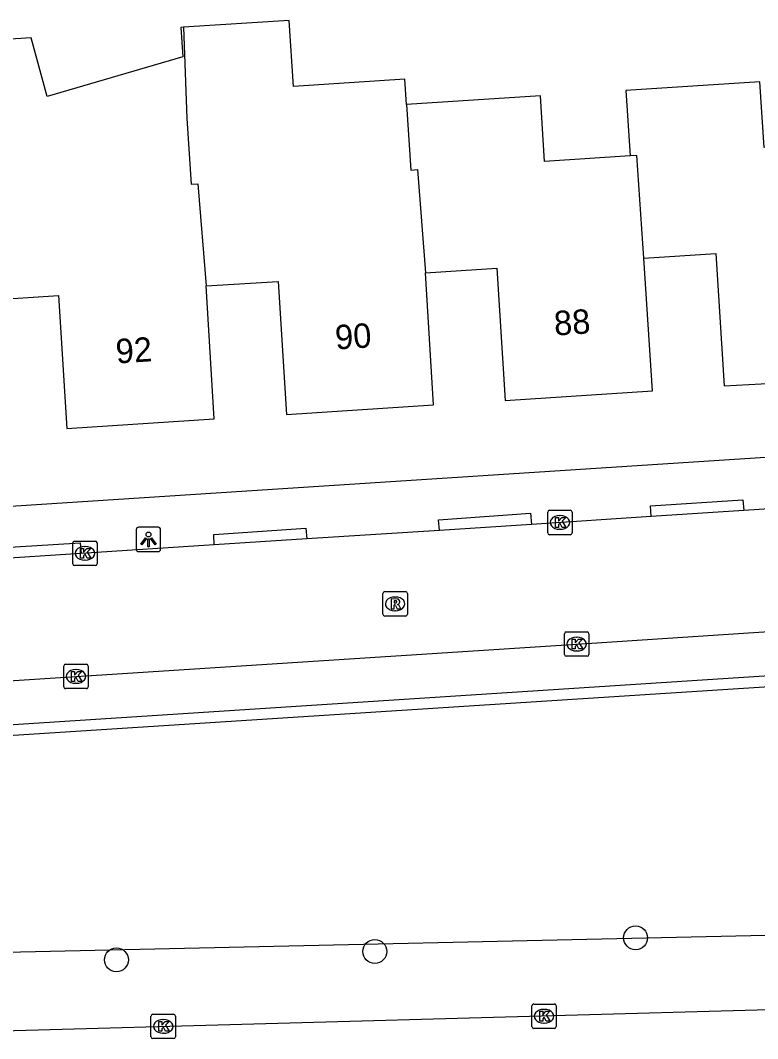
# Model space of a CAD drawing. Extents: x 159628 to 160723, y 388176 to 389416.
# Drawn here: x 160211.83 to 160242.01, y 388314.68 to 388356.39 of the extents above; entities that cross this region are included whole.
import ezdxf

# ---------------------------------------------------------------- set-up
doc = ezdxf.new("R2010")
doc.units = 0
for name, color, linetype in [('IMGEO_Boom', 7, 'Continuous'), ('IMGEO_Groenvoorziening', 7, 'Continuous'), ('IMGEO_Kolk', 7, 'Continuous'), ('IMGEO_Lichtpunt', 7, 'Continuous'), ('IMGEO_Pand', 7, 'Continuous'), ('IMGEO_Pand_nummerreeks', 7, 'Continuous'), ('IMGEO_Rijbaan_lokaal_open', 7, 'Continuous'), ('IMGEO_Rijbaan_regionaal_gesloten', 7, 'Continuous'), ('IMGEO_Rioolput', 7, 'Continuous'), ('IMGEO_Voetpad_open', 7, 'Continuous')]:
    doc.layers.add(name, color=color, linetype=linetype)

msp = doc.modelspace()

# ---------------------------------------------------------------- linework, layer by layer
at = {"layer": 'IMGEO_Boom'}
for centre in [(160237.02, 388318.806), (160226.342, 388318.246), (160215.765, 388317.901)]:
    msp.add_circle(centre, 0.489, dxfattribs=at)
at = {"layer": 'IMGEO_Groenvoorziening'}
msp.add_lwpolyline([(160202.07, 388318.016), (160254.544, 388319.181)], dxfattribs=at)
at = {"layer": 'IMGEO_Kolk'}
for p, q in [((160233.42, 388335.393), (160233.42, 388336.245)), ((160233.495, 388336.319), (160234.347, 388336.319)), ((160233.908, 388336.099), (160233.933, 388336.099)), ((160234.421, 388336.245), (160234.421, 388335.393)), ((160233.931, 388335.539), (160233.906, 388335.539)), ((160234.347, 388335.319), (160233.495, 388335.319)), ((160213.977, 388334.128), (160213.977, 388334.98)), ((160214.052, 388335.054), (160214.904, 388335.054)), ((160214.465, 388334.834), (160214.49, 388334.834)), ((160214.978, 388334.98), (160214.978, 388334.128)), ((160214.488, 388334.274), (160214.463, 388334.274)), ((160214.904, 388334.054), (160214.052, 388334.054)), ((160234.108, 388330.41), (160234.108, 388331.262)), ((160234.183, 388331.336), (160235.035, 388331.336)), ((160234.596, 388331.116), (160234.621, 388331.116)), ((160235.109, 388331.262), (160235.109, 388330.41)), ((160234.619, 388330.556), (160234.594, 388330.556)), ((160235.035, 388330.336), (160234.183, 388330.336)), ((160213.61, 388329.085), (160213.61, 388329.937)), ((160213.685, 388330.011), (160214.537, 388330.011)), ((160214.098, 388329.791), (160214.123, 388329.791)), ((160214.611, 388329.937), (160214.611, 388329.085)), ((160214.537, 388329.011), (160213.685, 388329.011)), ((160214.121, 388329.231), (160214.096, 388329.231)), ((160232.772, 388315.168), (160232.772, 388316.02)), ((160232.847, 388316.094), (160233.699, 388316.094)), ((160233.773, 388316.02), (160233.773, 388315.168)), ((160217.181, 388314.75), (160217.181, 388315.602)), ((160217.256, 388315.676), (160218.108, 388315.676)), ((160218.182, 388315.602), (160218.182, 388314.75)), ((160233.26, 388315.874), (160233.285, 388315.874)), ((160217.669, 388315.456), (160217.694, 388315.456)), ((160233.699, 388315.094), (160232.847, 388315.094)), ((160233.283, 388315.314), (160233.258, 388315.314)), ((160218.108, 388314.676), (160217.256, 388314.676)), ((160217.692, 388314.896), (160217.667, 388314.896))]:
    msp.add_line(p, q, dxfattribs=at)
for points in [[(160233.42, 388335.393), (160233.42, 388336.245)], [(160233.495, 388336.319), (160234.347, 388336.319)], [(160233.741, 388336.019), (160233.864, 388336.019), (160233.864, 388335.868), (160233.994, 388336.019), (160234.158, 388336.019), (160234.012, 388335.868), (160234.165, 388335.619), (160234.013, 388335.619), (160233.928, 388335.783), (160233.864, 388335.716), (160233.864, 388335.619), (160233.741, 388335.619), (160233.741, 388336.019)], [(160234.421, 388336.245), (160234.421, 388335.393)], [(160234.347, 388335.319), (160233.495, 388335.319)], [(160213.977, 388334.128), (160213.977, 388334.98)], [(160214.052, 388335.054), (160214.904, 388335.054)], [(160214.298, 388334.754), (160214.421, 388334.754), (160214.421, 388334.603), (160214.551, 388334.754), (160214.715, 388334.754), (160214.569, 388334.603), (160214.722, 388334.354), (160214.57, 388334.354), (160214.485, 388334.518), (160214.421, 388334.451), (160214.421, 388334.354), (160214.298, 388334.354), (160214.298, 388334.754)], [(160214.978, 388334.98), (160214.978, 388334.128)], [(160214.904, 388334.054), (160214.052, 388334.054)], [(160234.108, 388330.41), (160234.108, 388331.262)], [(160234.183, 388331.336), (160235.035, 388331.336)], [(160234.429, 388331.036), (160234.552, 388331.036), (160234.552, 388330.885), (160234.682, 388331.036), (160234.846, 388331.036), (160234.7, 388330.885), (160234.853, 388330.636), (160234.701, 388330.636), (160234.616, 388330.8), (160234.552, 388330.733), (160234.552, 388330.636), (160234.429, 388330.636), (160234.429, 388331.036)], [(160235.109, 388331.262), (160235.109, 388330.41)], [(160235.035, 388330.336), (160234.183, 388330.336)], [(160213.61, 388329.085), (160213.61, 388329.937)], [(160213.685, 388330.011), (160214.537, 388330.011)], [(160213.931, 388329.711), (160214.054, 388329.711), (160214.054, 388329.56), (160214.184, 388329.711), (160214.348, 388329.711), (160214.202, 388329.56), (160214.355, 388329.311), (160214.203, 388329.311), (160214.118, 388329.475), (160214.054, 388329.408), (160214.054, 388329.311), (160213.931, 388329.311), (160213.931, 388329.711)], [(160214.611, 388329.937), (160214.611, 388329.085)], [(160214.537, 388329.011), (160213.685, 388329.011)], [(160232.772, 388315.168), (160232.772, 388316.02)], [(160232.847, 388316.094), (160233.699, 388316.094)], [(160233.773, 388316.02), (160233.773, 388315.168)], [(160217.181, 388314.75), (160217.181, 388315.602)], [(160217.256, 388315.676), (160218.108, 388315.676)], [(160218.182, 388315.602), (160218.182, 388314.75)], [(160233.093, 388315.794), (160233.216, 388315.794), (160233.216, 388315.643), (160233.346, 388315.794), (160233.51, 388315.794), (160233.364, 388315.643), (160233.517, 388315.394), (160233.365, 388315.394), (160233.28, 388315.558), (160233.216, 388315.491), (160233.216, 388315.394), (160233.093, 388315.394), (160233.093, 388315.794)], [(160217.502, 388315.376), (160217.625, 388315.376), (160217.625, 388315.225), (160217.755, 388315.376), (160217.919, 388315.376), (160217.773, 388315.225), (160217.926, 388314.976), (160217.774, 388314.976), (160217.689, 388315.14), (160217.625, 388315.073), (160217.625, 388314.976), (160217.502, 388314.976), (160217.502, 388315.376)], [(160233.699, 388315.094), (160232.847, 388315.094)], [(160218.108, 388314.676), (160217.256, 388314.676)]]:
    msp.add_lwpolyline(points, dxfattribs=at)
for centre, start, end in [((160233.497, 388336.243), 91.552, 178.448), ((160233.497, 388336.243), 91.552, 178.448), ((160234.345, 388336.243), 1.552, 88.448), ((160234.345, 388336.243), 1.552, 88.448), ((160233.497, 388335.395), 181.552, 268.448), ((160233.497, 388335.395), 181.552, 268.448), ((160234.345, 388335.395), 271.552, 358.448), ((160234.345, 388335.395), 271.552, 358.448), ((160214.054, 388334.978), 91.552, 178.448), ((160214.054, 388334.978), 91.552, 178.448), ((160214.902, 388334.978), 1.552, 88.448), ((160214.902, 388334.978), 1.552, 88.448), ((160214.054, 388334.13), 181.552, 268.448), ((160214.054, 388334.13), 181.552, 268.448), ((160214.902, 388334.13), 271.552, 358.448), ((160214.902, 388334.13), 271.552, 358.448), ((160234.185, 388331.26), 91.552, 178.448), ((160234.185, 388331.26), 91.552, 178.448), ((160235.033, 388331.26), 1.552, 88.448), ((160235.033, 388331.26), 1.552, 88.448), ((160234.185, 388330.412), 181.552, 268.448), ((160234.185, 388330.412), 181.552, 268.448), ((160235.033, 388330.412), 271.552, 358.448), ((160235.033, 388330.412), 271.552, 358.448), ((160213.687, 388329.935), 91.552, 178.448), ((160213.687, 388329.935), 91.552, 178.448), ((160214.535, 388329.935), 1.552, 88.448), ((160214.535, 388329.935), 1.552, 88.448), ((160213.687, 388329.087), 181.552, 268.448), ((160213.687, 388329.087), 181.552, 268.448), ((160214.535, 388329.087), 271.552, 358.448), ((160214.535, 388329.087), 271.552, 358.448), ((160232.849, 388316.018), 91.552, 178.448), ((160232.849, 388316.018), 91.552, 178.448), ((160233.697, 388316.018), 1.552, 88.448), ((160233.697, 388316.018), 1.552, 88.448), ((160217.258, 388315.6), 91.552, 178.448), ((160217.258, 388315.6), 91.552, 178.448), ((160218.106, 388315.6), 1.552, 88.448), ((160218.106, 388315.6), 1.552, 88.448), ((160232.849, 388315.17), 181.552, 268.448), ((160232.849, 388315.17), 181.552, 268.448), ((160233.697, 388315.17), 271.552, 358.448), ((160233.697, 388315.17), 271.552, 358.448), ((160217.258, 388314.752), 181.552, 268.448), ((160217.258, 388314.752), 181.552, 268.448), ((160218.106, 388314.752), 271.552, 358.448), ((160218.106, 388314.752), 271.552, 358.448)]:
    msp.add_arc(centre, 0.0765, start, end, dxfattribs=at)
for centre, major_axis, ratio, start_param, end_param in [((160233.907, 388335.819), (-0.387, 0.002), 0.722429, 4.712389, 7.853982), ((160233.932, 388335.819), (-0.39, 0.002), 0.717154, 1.570796, 4.712389), ((160214.464, 388334.554), (-0.387, 0.002), 0.722429, 4.712389, 7.853982), ((160214.489, 388334.554), (-0.39, 0.002), 0.717154, 1.570796, 4.712389), ((160234.595, 388330.836), (-0.387, 0.002), 0.722429, 4.712389, 7.853982), ((160234.62, 388330.836), (-0.39, 0.002), 0.717154, 1.570796, 4.712389), ((160214.097, 388329.511), (-0.387, 0.002), 0.722429, 4.712389, 7.853982), ((160214.122, 388329.511), (-0.39, 0.002), 0.717154, 1.570796, 4.712389), ((160233.259, 388315.594), (-0.387, 0.002), 0.722429, 4.712389, 7.853982), ((160233.284, 388315.594), (-0.39, 0.002), 0.717154, 1.570796, 4.712389), ((160217.668, 388315.176), (-0.387, 0.002), 0.722429, 4.712389, 7.853982), ((160217.693, 388315.176), (-0.39, 0.002), 0.717154, 1.570796, 4.712389)]:
    msp.add_ellipse(centre, major_axis=major_axis, ratio=ratio, start_param=start_param, end_param=end_param, dxfattribs=at)
at = {"layer": 'IMGEO_Lichtpunt'}
for p, q in [((160216.58, 388335.527), (160216.58, 388334.72)), ((160216.58, 388335.527), (160216.58, 388334.72)), ((160217.482, 388335.622), (160216.674, 388335.622)), ((160217.482, 388335.622), (160216.674, 388335.622)), ((160217.576, 388334.72), (160217.576, 388335.527)), ((160217.576, 388334.72), (160217.576, 388335.527)), ((160216.674, 388334.626), (160217.482, 388334.626)), ((160216.674, 388334.626), (160217.482, 388334.626))]:
    msp.add_line(p, q, dxfattribs=at)
for points in [[(160216.954, 388335.191), (160216.993, 388335.163), (160216.805, 388334.901), (160216.767, 388334.928), (160216.954, 388335.191)], [(160217.056, 388335.143), (160217.103, 388335.143), (160217.103, 388334.821), (160217.056, 388334.821), (160217.056, 388335.143)], [(160217.166, 388335.163), (160217.204, 388335.19), (160217.391, 388334.928), (160217.352, 388334.9), (160217.166, 388335.163)]]:
    msp.add_lwpolyline(points, dxfattribs=at)
msp.add_circle((160217.079, 388335.325), 0.0994, dxfattribs=at)
for centre, start, end in [((160216.674, 388335.527), 90, 180), ((160216.674, 388335.527), 90, 180), ((160217.482, 388335.527), 0, 90), ((160217.482, 388335.527), 0, 90), ((160216.674, 388334.72), 180, 270), ((160216.674, 388334.72), 180, 270), ((160217.482, 388334.72), 270, 0), ((160217.482, 388334.72), 270, 360)]:
    msp.add_arc(centre, 0.0946, start, end, dxfattribs=at)
at = {"layer": 'IMGEO_Pand'}
for points in [[(160227.644, 388352.938), (160227.577, 388353.974), (160223.011, 388353.678), (160222.835, 388356.386), (160218.512, 388356.106)], [(160218.512, 388356.106), (160218.403, 388356.099), (160218.481, 388354.887), (160212.928, 388353.267), (160212.282, 388355.673), (160209.711, 388355.507)], [(160218.512, 388356.106), (160218.645, 388352.36), (160218.819, 388349.676), (160219.098, 388349.693), (160219.436, 388345.511)], [(160245.786, 388351.408), (160242.284, 388351.183), (160242.111, 388353.868), (160236.623, 388353.515), (160236.797, 388350.831)], [(160236.797, 388350.831), (160233.295, 388350.606), (160233.122, 388353.291), (160227.644, 388352.938)], [(160227.644, 388352.938), (160227.818, 388350.254), (160228.097, 388350.271), (160228.412, 388346.048)], [(160237.355, 388346.646), (160237.076, 388350.849), (160236.797, 388350.831)], [(160237.355, 388346.646), (160240.299, 388346.838), (160240.652, 388341.414), (160246.706, 388341.747), (160246.544, 388344.373)], [(160228.412, 388346.048), (160231.344, 388346.23), (160231.682, 388340.815), (160237.708, 388341.207), (160237.355, 388346.646)], [(160219.436, 388345.511), (160222.386, 388345.695), (160222.724, 388340.245), (160228.749, 388340.631), (160228.412, 388346.048)], [(160210.478, 388344.927), (160213.394, 388345.111), (160213.737, 388339.672), (160219.773, 388340.061), (160219.436, 388345.511)]]:
    msp.add_lwpolyline(points, dxfattribs=at)
at = {"layer": 'IMGEO_Rijbaan_lokaal_open'}
for points in [[(160246.452, 388336.632), (160241.444, 388336.306)], [(160237.659, 388336.06), (160232.756, 388335.741)], [(160241.444, 388336.306), (160237.659, 388336.06)], [(160232.756, 388335.741), (160228.99, 388335.496)], [(160223.56, 388335.143), (160219.765, 388334.896)], [(160228.99, 388335.496), (160223.56, 388335.143)], [(160219.765, 388334.896), (160214.326, 388334.543)], [(160214.326, 388334.543), (160210.525, 388334.296)], [(160193.819, 388328.2), (160234.606, 388330.838), (160246.621, 388331.619), (160255.019, 388332.155)]]:
    msp.add_lwpolyline(points, dxfattribs=at)
at = {"layer": 'IMGEO_Rijbaan_regionaal_gesloten'}
msp.add_lwpolyline([(160254.257, 388316.178), (160211.084, 388314.977)], dxfattribs=at)
at = {"layer": 'IMGEO_Rioolput'}
for p, q in [((160226.675, 388332.059), (160226.675, 388332.911)), ((160226.75, 388332.985), (160227.602, 388332.985)), ((160227.163, 388332.765), (160227.188, 388332.765)), ((160227.676, 388332.911), (160227.676, 388332.059)), ((160227.186, 388332.205), (160227.161, 388332.205)), ((160227.602, 388331.985), (160226.75, 388331.985))]:
    msp.add_line(p, q, dxfattribs=at)
for points in [[(160226.675, 388332.059), (160226.675, 388332.911)], [(160226.75, 388332.985), (160227.602, 388332.985)], [(160227.264, 388332.683), (160227.012, 388332.685), (160227.012, 388332.285)], [(160227.19, 388332.604), (160227.136, 388332.604), (160227.136, 388332.523)], [(160227.676, 388332.911), (160227.676, 388332.059)], [(160227.012, 388332.285), (160227.136, 388332.285), (160227.136, 388332.447), (160227.147, 388332.447)], [(160227.136, 388332.523), (160227.188, 388332.523)], [(160227.194, 388332.418), (160227.265, 388332.285), (160227.405, 388332.285), (160227.34, 388332.411)], [(160227.602, 388331.985), (160226.75, 388331.985)]]:
    msp.add_lwpolyline(points, dxfattribs=at)
for centre, radius, start, end in [((160226.752, 388332.909), 0.0765, 91.552, 178.448), ((160226.752, 388332.909), 0.0765, 91.552, 178.448), ((160227.196, 388332.508), 0.0964, 77.0061, 93.1865), ((160227.21, 388332.565), 0.0378, 276.6634, 79.6772), ((160227.263, 388332.573), 0.109, 350.3612, 89.416), ((160227.6, 388332.909), 0.0765, 1.552, 88.448), ((160227.6, 388332.909), 0.0765, 1.552, 88.448), ((160227.146, 388332.394), 0.0533, 26.0293, 88.6989), ((160227.172, 388332.712), 0.19, 274.7715, 282.9687), ((160227.261, 388332.573), 0.112, 277.5842, 350.9817), ((160227.245, 388332.358), 0.108, 29.5134, 73.7905), ((160226.752, 388332.061), 0.0765, 181.552, 268.448), ((160226.752, 388332.061), 0.0765, 181.552, 268.448), ((160227.6, 388332.061), 0.0765, 271.552, 358.448), ((160227.6, 388332.061), 0.0765, 271.552, 358.448)]:
    msp.add_arc(centre, radius, start, end, dxfattribs=at)
for centre, major_axis, ratio, start_param, end_param in [((160227.162, 388332.485), (-0.387, 0.002), 0.722429, 4.712389, 7.853982), ((160227.187, 388332.485), (-0.39, 0.002), 0.717154, 1.570796, 4.712389)]:
    msp.add_ellipse(centre, major_axis=major_axis, ratio=ratio, start_param=start_param, end_param=end_param, dxfattribs=at)
at = {"layer": 'IMGEO_Voetpad_open'}
for points in [[(160255.994, 388339.371), (160192.72, 388335.256)], [(160237.659, 388336.06), (160237.628, 388336.505), (160241.416, 388336.744), (160241.444, 388336.306)], [(160228.99, 388335.496), (160228.956, 388335.933), (160232.717, 388336.196), (160232.756, 388335.741)], [(160219.765, 388334.896), (160219.753, 388335.324), (160223.525, 388335.587), (160223.56, 388335.143)], [(160210.525, 388334.296), (160210.508, 388334.751), (160214.276, 388334.991), (160214.326, 388334.543)], [(160252.392, 388330.213), (160246.705, 388329.808), (160197.428, 388326.61), (160190.606, 388326.152), (160183.427, 388325.589)], [(160252.24, 388329.717), (160199.04, 388326.286), (160191.567, 388325.782), (160182.791, 388325.09)]]:
    msp.add_lwpolyline(points, dxfattribs=at)

# ---------------------------------------------------------------- texts
at = {"layer": 'IMGEO_Pand_nummerreeks'}
for s, rotation, p in [('88', 3.7219, (160233.71, 388343.473)), ('90', 3.6657, (160224.748, 388342.9)), ('92', 3.6874, (160215.768, 388342.328))]:
    msp.add_text(s, height=1, rotation=rotation, dxfattribs=at).set_placement(p)

doc.saveas('drawing.dxf')
